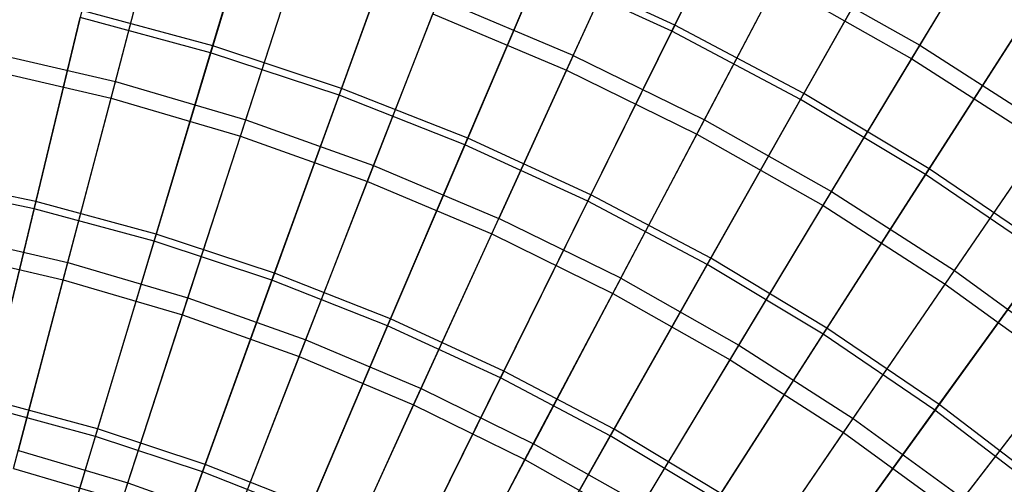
# Model space of a CAD drawing. Extents: x 0.1 to 12.1, y -6 to 6.
# Tile 270 of 334: x 6.775 to 8.158, y 2.666 to 3.319. Entities that reach past the tile are written whole.
import ezdxf

# ---------------------------------------------------------------- set-up
doc = ezdxf.new("R2010")
doc.units = 0
doc.header["$LTSCALE"] = 2.54
doc.layers.get('0').update_dxf_attribs({"linetype": 'CONTINUOUS'})

# ---------------------------------------------------------------- blocks, each defined once
blk = doc.blocks.new('DROPS_COLOR_B-11195_STL')
at = {"color": 0}
for p, q in [((7.5527, 3.2686, 12.1434), (7.6524, 3.487, 11.9225)), ((7.5527, 3.2686, 12.1434), (7.6524, 3.487, 11.9225)), ((6.9095, 3.2317, 12.3507), (6.9735, 3.4753, 12.1434)), ((6.9095, 3.2317, 12.3507), (6.9735, 3.4753, 12.1434)), ((8.0396, 3.2827, 11.9225), (8.157, 3.4775, 11.6886)), ((8.0396, 3.2827, 11.9225), (8.157, 3.4775, 11.6886)), ((7.5432, 3.2476, 3.2233), (7.6433, 3.467, 3.443)), ((7.5432, 3.2476, 3.2233), (7.6433, 3.467, 3.443)), ((8.0282, 3.2639, 3.443), (8.1463, 3.4597, 3.6756)), ((8.0282, 3.2639, 3.443), (8.1463, 3.4597, 3.6756)), ((6.9033, 3.2084, 3.0173), (6.9676, 3.453, 3.2233)), ((6.9033, 3.2084, 3.0173), (6.9676, 3.453, 3.2233)), ((7.0926, 3.178, 12.3507), (7.1704, 3.4175, 12.1434)), ((7.0926, 3.178, 12.3507), (7.1704, 3.4175, 12.1434)), ((7.0851, 3.155, 3.0173), (7.1633, 3.3955, 3.2233)), ((7.0851, 3.155, 3.0173), (7.1633, 3.3955, 3.2233)), ((7.7369, 3.1781, 12.1434), (7.8489, 3.3904, 11.9225)), ((7.7369, 3.1781, 12.1434), (7.8489, 3.3904, 11.9225)), ((7.8489, 3.3904, 11.9225), (8.0396, 3.2827, 11.9225)), ((7.8489, 3.3904, 11.9225), (8.0396, 3.2827, 11.9225)), ((7.7261, 3.1577, 3.2233), (7.8387, 3.371, 3.443)), ((7.7261, 3.1577, 3.2233), (7.8387, 3.371, 3.443)), ((7.8387, 3.371, 3.443), (8.0282, 3.2639, 3.443)), ((7.8387, 3.371, 3.443), (8.0282, 3.2639, 3.443)), ((7.2723, 3.1138, 12.3507), (7.3637, 3.3485, 12.1434)), ((7.2723, 3.1138, 12.3507), (7.3637, 3.3485, 12.1434)), ((7.5527, 3.2686, 12.1434), (7.3637, 3.3485, 12.1434)), ((7.5527, 3.2686, 12.1434), (7.3637, 3.3485, 12.1434)), ((7.2636, 3.0913, 3.0173), (7.3553, 3.327, 3.2233)), ((7.2636, 3.0913, 3.0173), (7.3553, 3.327, 3.2233)), ((7.3553, 3.327, 3.2233), (7.5432, 3.2476, 3.2233)), ((7.3553, 3.327, 3.2233), (7.5432, 3.2476, 3.2233)), ((7.9156, 3.0772, 12.1434), (8.0396, 3.2827, 11.9225)), ((7.9156, 3.0772, 12.1434), (8.0396, 3.2827, 11.9225)), ((8.0396, 3.2827, 11.9225), (8.2237, 3.1644, 11.9225)), ((8.0396, 3.2827, 11.9225), (8.2237, 3.1644, 11.9225)), ((6.7236, 3.2749, 12.3507), (6.9095, 3.2317, 12.3507)), ((6.7236, 3.2749, 12.3507), (6.9095, 3.2317, 12.3507)), ((7.5527, 3.2686, 12.1434), (7.4481, 3.0395, 12.3507)), ((7.5527, 3.2686, 12.1434), (7.4481, 3.0395, 12.3507)), ((7.5527, 3.2686, 12.1434), (7.7369, 3.1781, 12.1434)), ((7.5527, 3.2686, 12.1434), (7.7369, 3.1781, 12.1434)), ((6.7188, 3.2513, 3.0173), (6.9033, 3.2084, 3.0173)), ((6.7188, 3.2513, 3.0173), (6.9033, 3.2084, 3.0173)), ((7.9037, 3.0574, 3.2233), (8.0282, 3.2639, 3.443)), ((7.9037, 3.0574, 3.2233), (8.0282, 3.2639, 3.443)), ((8.0282, 3.2639, 3.443), (8.2113, 3.1462, 3.443)), ((8.0282, 3.2639, 3.443), (8.2113, 3.1462, 3.443)), ((7.4381, 3.0176, 3.0173), (7.5432, 3.2476, 3.2233)), ((7.4381, 3.0176, 3.0173), (7.5432, 3.2476, 3.2233)), ((7.5432, 3.2476, 3.2233), (7.7261, 3.1577, 3.2233)), ((7.5432, 3.2476, 3.2233), (7.7261, 3.1577, 3.2233)), ((6.8426, 2.9774, 12.5437), (6.9095, 3.2317, 12.3507)), ((6.8426, 2.9774, 12.5437), (6.9095, 3.2317, 12.3507)), ((6.9095, 3.2317, 12.3507), (7.0926, 3.178, 12.3507)), ((6.9095, 3.2317, 12.3507), (7.0926, 3.178, 12.3507)), ((6.8362, 2.9531, 2.8256), (6.9033, 3.2084, 3.0173)), ((6.8362, 2.9531, 2.8256), (6.9033, 3.2084, 3.0173)), ((6.9033, 3.2084, 3.0173), (7.0851, 3.155, 3.0173)), ((6.9033, 3.2084, 3.0173), (7.0851, 3.155, 3.0173)), ((7.0113, 2.9279, 12.5437), (7.0926, 3.178, 12.3507)), ((7.0113, 2.9279, 12.5437), (7.0926, 3.178, 12.3507)), ((7.0926, 3.178, 12.3507), (7.2723, 3.1138, 12.3507)), ((7.0926, 3.178, 12.3507), (7.2723, 3.1138, 12.3507)), ((7.6194, 2.9553, 12.3507), (7.7369, 3.1781, 12.1434)), ((7.6194, 2.9553, 12.3507), (7.7369, 3.1781, 12.1434)), ((7.7369, 3.1781, 12.1434), (7.9156, 3.0772, 12.1434)), ((7.7369, 3.1781, 12.1434), (7.9156, 3.0772, 12.1434)), ((7.0036, 2.904, 2.8256), (7.0851, 3.155, 3.0173)), ((7.0036, 2.904, 2.8256), (7.0851, 3.155, 3.0173)), ((7.0851, 3.155, 3.0173), (7.2636, 3.0913, 3.0173)), ((7.0851, 3.155, 3.0173), (7.2636, 3.0913, 3.0173)), ((7.6081, 2.934, 3.0173), (7.7261, 3.1577, 3.2233)), ((7.6081, 2.934, 3.0173), (7.7261, 3.1577, 3.2233)), ((7.7261, 3.1577, 3.2233), (7.9037, 3.0574, 3.2233)), ((7.7261, 3.1577, 3.2233), (7.9037, 3.0574, 3.2233)), ((8.0882, 2.9662, 12.1434), (8.2237, 3.1644, 11.9225)), ((8.0882, 2.9662, 12.1434), (8.2237, 3.1644, 11.9225)), ((8.0752, 2.9472, 3.2233), (8.2113, 3.1462, 3.443)), ((8.0752, 2.9472, 3.2233), (8.2113, 3.1462, 3.443)), ((7.1769, 2.8688, 12.5437), (7.2723, 3.1138, 12.3507)), ((7.1769, 2.8688, 12.5437), (7.2723, 3.1138, 12.3507)), ((7.2723, 3.1138, 12.3507), (7.4481, 3.0395, 12.3507)), ((7.2723, 3.1138, 12.3507), (7.4481, 3.0395, 12.3507)), ((7.1678, 2.8454, 2.8256), (7.2636, 3.0913, 3.0173)), ((7.1678, 2.8454, 2.8256), (7.2636, 3.0913, 3.0173)), ((7.2636, 3.0913, 3.0173), (7.4381, 3.0176, 3.0173)), ((7.2636, 3.0913, 3.0173), (7.4381, 3.0176, 3.0173)), ((7.7855, 2.8615, 12.3507), (7.9156, 3.0772, 12.1434)), ((7.7855, 2.8615, 12.3507), (7.9156, 3.0772, 12.1434)), ((7.9156, 3.0772, 12.1434), (8.0882, 2.9662, 12.1434)), ((7.9156, 3.0772, 12.1434), (8.0882, 2.9662, 12.1434)), ((7.7731, 2.8408, 3.0173), (7.9037, 3.0574, 3.2233)), ((7.7731, 2.8408, 3.0173), (7.9037, 3.0574, 3.2233)), ((7.9037, 3.0574, 3.2233), (8.0752, 2.9472, 3.2233)), ((7.9037, 3.0574, 3.2233), (8.0752, 2.9472, 3.2233)), ((7.3389, 2.8004, 12.5437), (7.4481, 3.0395, 12.3507)), ((7.3389, 2.8004, 12.5437), (7.4481, 3.0395, 12.3507)), ((7.6194, 2.9553, 12.3507), (7.4481, 3.0395, 12.3507)), ((7.6194, 2.9553, 12.3507), (7.4481, 3.0395, 12.3507)), ((6.6714, 3.0172, 12.5437), (6.8426, 2.9774, 12.5437)), ((6.6714, 3.0172, 12.5437), (6.8426, 2.9774, 12.5437)), ((7.3284, 2.7775, 2.8256), (7.4381, 3.0176, 3.0173)), ((7.3284, 2.7775, 2.8256), (7.4381, 3.0176, 3.0173)), ((7.4381, 3.0176, 3.0173), (7.6081, 2.934, 3.0173)), ((7.4381, 3.0176, 3.0173), (7.6081, 2.934, 3.0173)), ((6.6664, 2.9926, 2.8256), (6.8362, 2.9531, 2.8256)), ((6.6664, 2.9926, 2.8256), (6.8362, 2.9531, 2.8256)), ((6.7732, 2.7132, 12.722), (6.8426, 2.9774, 12.5437)), ((6.7732, 2.7132, 12.722), (6.8426, 2.9774, 12.5437)), ((6.8426, 2.9774, 12.5437), (7.0113, 2.9279, 12.5437)), ((6.8426, 2.9774, 12.5437), (7.0113, 2.9279, 12.5437)), ((7.9461, 2.7583, 12.3507), (8.0882, 2.9662, 12.1434)), ((7.9461, 2.7583, 12.3507), (8.0882, 2.9662, 12.1434)), ((8.0882, 2.9662, 12.1434), (8.2543, 2.8456, 12.1434)), ((8.0882, 2.9662, 12.1434), (8.2543, 2.8456, 12.1434)), ((6.7665, 2.688, 2.6488), (6.8362, 2.9531, 2.8256)), ((6.7665, 2.688, 2.6488), (6.8362, 2.9531, 2.8256)), ((6.8362, 2.9531, 2.8256), (7.0036, 2.904, 2.8256)), ((6.8362, 2.9531, 2.8256), (7.0036, 2.904, 2.8256)), ((7.6194, 2.9553, 12.3507), (7.4967, 2.7228, 12.5437)), ((7.6194, 2.9553, 12.3507), (7.4967, 2.7228, 12.5437)), ((7.6194, 2.9553, 12.3507), (7.7855, 2.8615, 12.3507)), ((7.6194, 2.9553, 12.3507), (7.7855, 2.8615, 12.3507)), ((7.9325, 2.7384, 3.0173), (8.0752, 2.9472, 3.2233)), ((7.9325, 2.7384, 3.0173), (8.0752, 2.9472, 3.2233)), ((8.0752, 2.9472, 3.2233), (8.2402, 2.8273, 3.2233)), ((8.0752, 2.9472, 3.2233), (8.2402, 2.8273, 3.2233)), ((7.4849, 2.7005, 2.8256), (7.6081, 2.934, 3.0173)), ((7.4849, 2.7005, 2.8256), (7.6081, 2.934, 3.0173)), ((7.6081, 2.934, 3.0173), (7.7731, 2.8408, 3.0173)), ((7.6081, 2.934, 3.0173), (7.7731, 2.8408, 3.0173)), ((6.9269, 2.668, 12.722), (7.0113, 2.9279, 12.5437)), ((6.9269, 2.668, 12.722), (7.0113, 2.9279, 12.5437)), ((7.0113, 2.9279, 12.5437), (7.1769, 2.8688, 12.5437)), ((7.0113, 2.9279, 12.5437), (7.1769, 2.8688, 12.5437)), ((6.9188, 2.6433, 2.6488), (7.0036, 2.904, 2.8256)), ((6.9188, 2.6433, 2.6488), (7.0036, 2.904, 2.8256)), ((7.0036, 2.904, 2.8256), (7.1678, 2.8454, 2.8256)), ((7.0036, 2.904, 2.8256), (7.1678, 2.8454, 2.8256)), ((7.0778, 2.6142, 12.722), (7.1769, 2.8688, 12.5437)), ((7.0778, 2.6142, 12.722), (7.1769, 2.8688, 12.5437)), ((7.1769, 2.8688, 12.5437), (7.3389, 2.8004, 12.5437)), ((7.1769, 2.8688, 12.5437), (7.3389, 2.8004, 12.5437)), ((7.6498, 2.6363, 12.5437), (7.7855, 2.8615, 12.3507)), ((7.6498, 2.6363, 12.5437), (7.7855, 2.8615, 12.3507)), ((7.7855, 2.8615, 12.3507), (7.9461, 2.7583, 12.3507)), ((7.7855, 2.8615, 12.3507), (7.9461, 2.7583, 12.3507)), ((7.0684, 2.5899, 2.6488), (7.1678, 2.8454, 2.8256)), ((7.0684, 2.5899, 2.6488), (7.1678, 2.8454, 2.8256)), ((7.1678, 2.8454, 2.8256), (7.3284, 2.7775, 2.8256)), ((7.1678, 2.8454, 2.8256), (7.3284, 2.7775, 2.8256)), ((7.6368, 2.6148, 2.8256), (7.7731, 2.8408, 3.0173)), ((7.6368, 2.6148, 2.8256), (7.7731, 2.8408, 3.0173)), ((7.7731, 2.8408, 3.0173), (7.9325, 2.7384, 3.0173)), ((7.7731, 2.8408, 3.0173), (7.9325, 2.7384, 3.0173)), ((8.1005, 2.6461, 12.3507), (8.2543, 2.8456, 12.1434)), ((8.1005, 2.6461, 12.3507), (8.2543, 2.8456, 12.1434)), ((8.0857, 2.627, 3.0173), (8.2402, 2.8273, 3.2233)), ((8.0857, 2.627, 3.0173), (8.2402, 2.8273, 3.2233)), ((7.2254, 2.5518, 12.722), (7.3389, 2.8004, 12.5437)), ((7.2254, 2.5518, 12.722), (7.3389, 2.8004, 12.5437)), ((7.3389, 2.8004, 12.5437), (7.4967, 2.7228, 12.5437)), ((7.3389, 2.8004, 12.5437), (7.4967, 2.7228, 12.5437)), ((7.2146, 2.5281, 2.6488), (7.3284, 2.7775, 2.8256)), ((7.2146, 2.5281, 2.6488), (7.3284, 2.7775, 2.8256)), ((7.3284, 2.7775, 2.8256), (7.4849, 2.7005, 2.8256)), ((7.3284, 2.7775, 2.8256), (7.4849, 2.7005, 2.8256)), ((7.7977, 2.5413, 12.5437), (7.9461, 2.7583, 12.3507)), ((7.7977, 2.5413, 12.5437), (7.9461, 2.7583, 12.3507)), ((7.9461, 2.7583, 12.3507), (8.1005, 2.6461, 12.3507)), ((7.9461, 2.7583, 12.3507), (8.1005, 2.6461, 12.3507)), ((7.7835, 2.5205, 2.8256), (7.9325, 2.7384, 3.0173)), ((7.7835, 2.5205, 2.8256), (7.9325, 2.7384, 3.0173)), ((7.9325, 2.7384, 3.0173), (8.0857, 2.627, 3.0173)), ((7.9325, 2.7384, 3.0173), (8.0857, 2.627, 3.0173)), ((6.7732, 2.7132, 12.722), (6.9269, 2.668, 12.722)), ((6.7732, 2.7132, 12.722), (6.9269, 2.668, 12.722)), ((7.3692, 2.4811, 12.722), (7.4967, 2.7228, 12.5437)), ((7.3692, 2.4811, 12.722), (7.4967, 2.7228, 12.5437)), ((7.6498, 2.6363, 12.5437), (7.4967, 2.7228, 12.5437)), ((7.6498, 2.6363, 12.5437), (7.4967, 2.7228, 12.5437)), ((7.357, 2.4581, 2.6488), (7.4849, 2.7005, 2.8256)), ((7.357, 2.4581, 2.6488), (7.4849, 2.7005, 2.8256)), ((7.4849, 2.7005, 2.8256), (7.6368, 2.6148, 2.8256)), ((7.4849, 2.7005, 2.8256), (7.6368, 2.6148, 2.8256)), ((6.7665, 2.688, 2.6488), (6.9188, 2.6433, 2.6488)), ((6.7665, 2.688, 2.6488), (6.9188, 2.6433, 2.6488)), ((6.8396, 2.3992, 12.8848), (6.9269, 2.668, 12.722)), ((6.8396, 2.3992, 12.8848), (6.9269, 2.668, 12.722)), ((6.9269, 2.668, 12.722), (7.0778, 2.6142, 12.722)), ((6.9269, 2.668, 12.722), (7.0778, 2.6142, 12.722))]:
    blk.add_line(p, q, dxfattribs=at)
blk = doc.blocks.new('GROUP_1')
at = {"color": 0}
for p, q in [((7.0628, 9.5341, 10.7288), (6.9863, 9.2794, 10.925)), ((7.0628, 9.5341, 10.7288), (6.9863, 9.2794, 10.925)), ((7.7481, 9.5369, 10.5184), (7.6353, 9.3085, 10.7288)), ((7.7481, 9.5369, 10.5184), (7.6353, 9.3085, 10.7288)), ((6.9833, 9.2696, 1.068), (7.06, 9.5247, 1.2636)), ((6.9833, 9.2696, 1.068), (7.06, 9.5247, 1.2636)), ((7.631, 9.2998, 1.2636), (7.7439, 9.5285, 1.4735)), ((7.631, 9.2998, 1.2636), (7.7439, 9.5285, 1.4735)), ((7.2577, 9.4695, 10.7288), (7.1671, 9.2195, 10.925)), ((7.2577, 9.4695, 10.7288), (7.1671, 9.2195, 10.925)), ((7.1637, 9.2099, 1.068), (7.2544, 9.4604, 1.2636)), ((7.1637, 9.2099, 1.068), (7.2544, 9.4604, 1.2636)), ((7.9421, 9.4343, 10.5184), (7.8168, 9.2125, 10.7288)), ((7.9421, 9.4343, 10.5184), (7.8168, 9.2125, 10.7288)), ((7.812, 9.204, 1.2636), (7.9375, 9.4262, 1.4735)), ((7.812, 9.204, 1.2636), (7.9375, 9.4262, 1.4735)), ((7.4487, 9.3943, 10.7288), (7.3444, 9.1496, 10.925)), ((7.4487, 9.3943, 10.7288), (7.3444, 9.1496, 10.925)), ((7.6353, 9.3085, 10.7288), (7.4487, 9.3943, 10.7288)), ((7.6353, 9.3085, 10.7288), (7.4487, 9.3943, 10.7288)), ((7.3404, 9.1403, 1.068), (7.4449, 9.3853, 1.2636)), ((7.3404, 9.1403, 1.068), (7.4449, 9.3853, 1.2636)), ((7.631, 9.2998, 1.2636), (7.4449, 9.3853, 1.2636)), ((7.631, 9.2998, 1.2636), (7.4449, 9.3853, 1.2636)), ((6.8023, 9.3291, 10.925), (6.7376, 9.0605, 11.1062)), ((6.8023, 9.3291, 10.925), (6.7376, 9.0605, 11.1062)), ((6.9863, 9.2794, 10.925), (6.8023, 9.3291, 10.925)), ((6.9863, 9.2794, 10.925), (6.8023, 9.3291, 10.925)), ((6.7352, 9.0502, 0.8873), (6.8, 9.3192, 1.068)), ((6.7352, 9.0502, 0.8873), (6.8, 9.3192, 1.068)), ((6.9833, 9.2696, 1.068), (6.8, 9.3192, 1.068)), ((6.9833, 9.2696, 1.068), (6.8, 9.3192, 1.068)), ((7.9874, 9.0983, 1.2636), (8.1251, 9.3132, 1.4735)), ((7.9874, 9.0983, 1.2636), (8.1251, 9.3132, 1.4735)), ((8.1301, 9.321, 10.5184), (7.9926, 9.1066, 10.7288)), ((8.1301, 9.321, 10.5184), (7.9926, 9.1066, 10.7288)), ((7.513, 9.0609, 1.068), (7.631, 9.2998, 1.2636)), ((7.513, 9.0609, 1.068), (7.631, 9.2998, 1.2636)), ((7.6353, 9.3085, 10.7288), (7.5175, 9.0701, 10.925)), ((7.6353, 9.3085, 10.7288), (7.5175, 9.0701, 10.925)), ((7.812, 9.204, 1.2636), (7.631, 9.2998, 1.2636)), ((7.812, 9.204, 1.2636), (7.631, 9.2998, 1.2636)), ((7.8168, 9.2125, 10.7288), (7.6353, 9.3085, 10.7288)), ((7.8168, 9.2125, 10.7288), (7.6353, 9.3085, 10.7288)), ((6.9037, 9.0047, 0.8873), (6.9833, 9.2696, 1.068)), ((6.9037, 9.0047, 0.8873), (6.9833, 9.2696, 1.068)), ((6.9863, 9.2794, 10.925), (6.9067, 9.0147, 11.1062)), ((6.9863, 9.2794, 10.925), (6.9067, 9.0147, 11.1062)), ((7.1637, 9.2099, 1.068), (6.9833, 9.2696, 1.068)), ((7.1637, 9.2099, 1.068), (6.9833, 9.2696, 1.068)), ((7.1671, 9.2195, 10.925), (6.9863, 9.2794, 10.925)), ((7.1671, 9.2195, 10.925), (6.9863, 9.2794, 10.925)), ((7.1671, 9.2195, 10.925), (7.073, 8.9597, 11.1062)), ((7.1671, 9.2195, 10.925), (7.073, 8.9597, 11.1062)), ((7.3444, 9.1496, 10.925), (7.1671, 9.2195, 10.925)), ((7.3444, 9.1496, 10.925), (7.1671, 9.2195, 10.925)), ((7.0694, 8.9498, 0.8873), (7.1637, 9.2099, 1.068)), ((7.0694, 8.9498, 0.8873), (7.1637, 9.2099, 1.068)), ((7.3404, 9.1403, 1.068), (7.1637, 9.2099, 1.068)), ((7.3404, 9.1403, 1.068), (7.1637, 9.2099, 1.068)), ((7.6809, 8.9721, 1.068), (7.812, 9.204, 1.2636)), ((7.6809, 8.9721, 1.068), (7.812, 9.204, 1.2636)), ((7.8168, 9.2125, 10.7288), (7.6859, 8.981, 10.925)), ((7.8168, 9.2125, 10.7288), (7.6859, 8.981, 10.925)), ((7.9874, 9.0983, 1.2636), (7.812, 9.204, 1.2636)), ((7.9874, 9.0983, 1.2636), (7.812, 9.204, 1.2636)), ((7.9926, 9.1066, 10.7288), (7.8168, 9.2125, 10.7288)), ((7.9926, 9.1066, 10.7288), (7.8168, 9.2125, 10.7288)), ((7.3444, 9.1496, 10.925), (7.236, 8.8955, 11.1062)), ((7.3444, 9.1496, 10.925), (7.236, 8.8955, 11.1062)), ((7.5175, 9.0701, 10.925), (7.3444, 9.1496, 10.925)), ((7.5175, 9.0701, 10.925), (7.3444, 9.1496, 10.925)), ((7.2319, 8.8858, 0.8873), (7.3404, 9.1403, 1.068)), ((7.2319, 8.8858, 0.8873), (7.3404, 9.1403, 1.068)), ((7.513, 9.0609, 1.068), (7.3404, 9.1403, 1.068)), ((7.513, 9.0609, 1.068), (7.3404, 9.1403, 1.068)), ((7.9926, 9.1066, 10.7288), (7.8492, 8.8827, 10.925)), ((7.9926, 9.1066, 10.7288), (7.8492, 8.8827, 10.925)), ((8.1624, 8.991, 10.7288), (7.9926, 9.1066, 10.7288)), ((8.1624, 8.991, 10.7288), (7.9926, 9.1066, 10.7288)), ((6.7376, 9.0605, 11.1062), (6.5663, 9.0967, 11.1062)), ((6.7376, 9.0605, 11.1062), (6.5663, 9.0967, 11.1062)), ((7.8437, 8.8741, 1.068), (7.9874, 9.0983, 1.2636)), ((7.8437, 8.8741, 1.068), (7.9874, 9.0983, 1.2636)), ((8.1567, 8.9831, 1.2636), (7.9874, 9.0983, 1.2636)), ((8.1567, 8.9831, 1.2636), (7.9874, 9.0983, 1.2636)), ((6.7352, 9.0502, 0.8873), (6.5644, 9.0864, 0.8873)), ((6.7352, 9.0502, 0.8873), (6.5644, 9.0864, 0.8873)), ((7.3905, 8.8129, 0.8873), (7.513, 9.0609, 1.068)), ((7.3905, 8.8129, 0.8873), (7.513, 9.0609, 1.068)), ((7.5175, 9.0701, 10.925), (7.3952, 8.8223, 11.1062)), ((7.5175, 9.0701, 10.925), (7.3952, 8.8223, 11.1062)), ((7.6809, 8.9721, 1.068), (7.513, 9.0609, 1.068)), ((7.6809, 8.9721, 1.068), (7.513, 9.0609, 1.068)), ((7.6859, 8.981, 10.925), (7.5175, 9.0701, 10.925)), ((7.6859, 8.981, 10.925), (7.5175, 9.0701, 10.925)), ((6.6682, 8.772, 0.7222), (6.7352, 9.0502, 0.8873)), ((6.6682, 8.772, 0.7222), (6.7352, 9.0502, 0.8873)), ((6.7376, 9.0605, 11.1062), (6.6707, 8.7825, 11.2719)), ((6.7376, 9.0605, 11.1062), (6.6707, 8.7825, 11.2719)), ((6.9037, 9.0047, 0.8873), (6.7352, 9.0502, 0.8873)), ((6.9037, 9.0047, 0.8873), (6.7352, 9.0502, 0.8873)), ((6.9067, 9.0147, 11.1062), (6.7376, 9.0605, 11.1062)), ((6.9067, 9.0147, 11.1062), (6.7376, 9.0605, 11.1062)), ((6.9067, 9.0147, 11.1062), (6.8245, 8.7409, 11.2719)), ((6.9067, 9.0147, 11.1062), (6.8245, 8.7409, 11.2719)), ((7.073, 8.9597, 11.1062), (6.9067, 9.0147, 11.1062)), ((7.073, 8.9597, 11.1062), (6.9067, 9.0147, 11.1062)), ((6.8213, 8.7305, 0.7222), (6.9037, 9.0047, 0.8873)), ((6.8213, 8.7305, 0.7222), (6.9037, 9.0047, 0.8873)), ((7.0694, 8.9498, 0.8873), (6.9037, 9.0047, 0.8873)), ((7.0694, 8.9498, 0.8873), (6.9037, 9.0047, 0.8873)), ((7.6859, 8.981, 10.925), (7.55, 8.7404, 11.1062)), ((7.6859, 8.981, 10.925), (7.55, 8.7404, 11.1062)), ((7.8492, 8.8827, 10.925), (7.6859, 8.981, 10.925)), ((7.8492, 8.8827, 10.925), (7.6859, 8.981, 10.925)), ((8.0007, 8.7672, 1.068), (8.1567, 8.9831, 1.2636)), ((8.0007, 8.7672, 1.068), (8.1567, 8.9831, 1.2636)), ((8.1624, 8.991, 10.7288), (8.0066, 8.7754, 10.925)), ((8.1624, 8.991, 10.7288), (8.0066, 8.7754, 10.925)), ((7.5448, 8.7312, 0.8873), (7.6809, 8.9721, 1.068)), ((7.5448, 8.7312, 0.8873), (7.6809, 8.9721, 1.068)), ((7.8437, 8.8741, 1.068), (7.6809, 8.9721, 1.068)), ((7.8437, 8.8741, 1.068), (7.6809, 8.9721, 1.068)), ((7.073, 8.9597, 11.1062), (6.9757, 8.6909, 11.2719)), ((7.073, 8.9597, 11.1062), (6.9757, 8.6909, 11.2719)), ((7.236, 8.8955, 11.1062), (7.073, 8.9597, 11.1062)), ((7.236, 8.8955, 11.1062), (7.073, 8.9597, 11.1062)), ((6.972, 8.6807, 0.7222), (7.0694, 8.9498, 0.8873)), ((6.972, 8.6807, 0.7222), (7.0694, 8.9498, 0.8873)), ((7.2319, 8.8858, 0.8873), (7.0694, 8.9498, 0.8873)), ((7.2319, 8.8858, 0.8873), (7.0694, 8.9498, 0.8873)), ((7.236, 8.8955, 11.1062), (7.1239, 8.6325, 11.2719)), ((7.236, 8.8955, 11.1062), (7.1239, 8.6325, 11.2719)), ((7.3952, 8.8223, 11.1062), (7.236, 8.8955, 11.1062)), ((7.3952, 8.8223, 11.1062), (7.236, 8.8955, 11.1062)), ((7.1196, 8.6225, 0.7222), (7.2319, 8.8858, 0.8873)), ((7.1196, 8.6225, 0.7222), (7.2319, 8.8858, 0.8873)), ((7.3905, 8.8129, 0.8873), (7.2319, 8.8858, 0.8873)), ((7.3905, 8.8129, 0.8873), (7.2319, 8.8858, 0.8873)), ((7.8492, 8.8827, 10.925), (7.7001, 8.65, 11.1062)), ((7.8492, 8.8827, 10.925), (7.7001, 8.65, 11.1062)), ((8.0066, 8.7754, 10.925), (7.8492, 8.8827, 10.925)), ((8.0066, 8.7754, 10.925), (7.8492, 8.8827, 10.925)), ((7.6944, 8.6412, 0.8873), (7.8437, 8.8741, 1.068)), ((7.6944, 8.6412, 0.8873), (7.8437, 8.8741, 1.068)), ((8.0007, 8.7672, 1.068), (7.8437, 8.8741, 1.068)), ((8.0007, 8.7672, 1.068), (7.8437, 8.8741, 1.068)), ((7.2638, 8.5562, 0.7222), (7.3905, 8.8129, 0.8873)), ((7.2638, 8.5562, 0.7222), (7.3905, 8.8129, 0.8873)), ((7.3952, 8.8223, 11.1062), (7.2686, 8.566, 11.2719)), ((7.3952, 8.8223, 11.1062), (7.2686, 8.566, 11.2719)), ((7.5448, 8.7312, 0.8873), (7.3905, 8.8129, 0.8873)), ((7.5448, 8.7312, 0.8873), (7.3905, 8.8129, 0.8873)), ((7.55, 8.7404, 11.1062), (7.3952, 8.8223, 11.1062)), ((7.55, 8.7404, 11.1062), (7.3952, 8.8223, 11.1062)), ((6.8213, 8.7305, 0.7222), (6.6682, 8.772, 0.7222)), ((6.8213, 8.7305, 0.7222), (6.6682, 8.772, 0.7222)), ((6.8245, 8.7409, 11.2719), (6.6707, 8.7825, 11.2719)), ((6.8245, 8.7409, 11.2719), (6.6707, 8.7825, 11.2719)), ((8.0066, 8.7754, 10.925), (7.8449, 8.5514, 11.1062)), ((8.0066, 8.7754, 10.925), (7.8449, 8.5514, 11.1062)), ((8.1579, 8.6596, 10.925), (8.0066, 8.7754, 10.925)), ((8.1579, 8.6596, 10.925), (8.0066, 8.7754, 10.925)), ((7.8387, 8.5429, 0.8873), (8.0007, 8.7672, 1.068)), ((7.8387, 8.5429, 0.8873), (8.0007, 8.7672, 1.068)), ((8.1515, 8.6517, 1.068), (8.0007, 8.7672, 1.068)), ((8.1515, 8.6517, 1.068), (8.0007, 8.7672, 1.068)), ((6.7365, 8.4481, 0.5731), (6.8213, 8.7305, 0.7222)), ((6.7365, 8.4481, 0.5731), (6.8213, 8.7305, 0.7222)), ((6.8245, 8.7409, 11.2719), (6.7397, 8.4588, 11.4216)), ((6.8245, 8.7409, 11.2719), (6.7397, 8.4588, 11.4216)), ((6.972, 8.6807, 0.7222), (6.8213, 8.7305, 0.7222)), ((6.972, 8.6807, 0.7222), (6.8213, 8.7305, 0.7222)), ((6.9757, 8.6909, 11.2719), (6.8245, 8.7409, 11.2719)), ((6.9757, 8.6909, 11.2719), (6.8245, 8.7409, 11.2719)), ((7.404, 8.482, 0.7222), (7.5448, 8.7312, 0.8873)), ((7.404, 8.482, 0.7222), (7.5448, 8.7312, 0.8873)), ((7.55, 8.7404, 11.1062), (7.4094, 8.4915, 11.2719)), ((7.55, 8.7404, 11.1062), (7.4094, 8.4915, 11.2719)), ((7.6944, 8.6412, 0.8873), (7.5448, 8.7312, 0.8873)), ((7.6944, 8.6412, 0.8873), (7.5448, 8.7312, 0.8873)), ((7.7001, 8.65, 11.1062), (7.55, 8.7404, 11.1062)), ((7.7001, 8.65, 11.1062), (7.55, 8.7404, 11.1062)), ((6.9757, 8.6909, 11.2719), (6.8754, 8.4139, 11.4216)), ((6.9757, 8.6909, 11.2719), (6.8754, 8.4139, 11.4216)), ((7.1239, 8.6325, 11.2719), (6.9757, 8.6909, 11.2719)), ((7.1239, 8.6325, 11.2719), (6.9757, 8.6909, 11.2719)), ((6.8715, 8.4034, 0.5731), (6.972, 8.6807, 0.7222)), ((6.8715, 8.4034, 0.5731), (6.972, 8.6807, 0.7222)), ((7.1196, 8.6225, 0.7222), (6.972, 8.6807, 0.7222)), ((7.1196, 8.6225, 0.7222), (6.972, 8.6807, 0.7222))]:
    blk.add_line(p, q, dxfattribs=at)
blk.add_blockref('DROPS_COLOR_B-11195_STL', (-0.06, 5.9973, -1.7), dxfattribs=at)

msp = doc.modelspace()

# ---------------------------------------------------------------- block references
at = {"color": 0}
msp.add_blockref('GROUP_1', (0.06, -5.9973, 1.7), dxfattribs=at)

doc.saveas('drawing.dxf')
